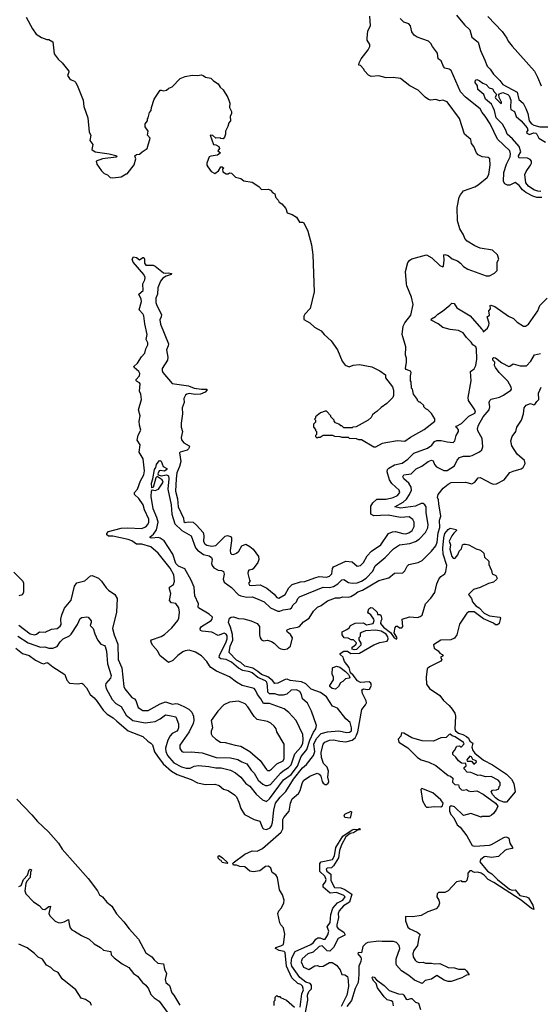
# Model space of a CAD drawing. Extents: x 1933546 to 2138868, y 524910 to 667279.
# Tile 396 of 466: x 2088202 to 2093249, y 574925 to 584464. Entities that reach past the tile are written whole.
import ezdxf

# ---------------------------------------------------------------- set-up
doc = ezdxf.new("R2010")
doc.units = 0

msp = doc.modelspace()

# ---------------------------------------------------------------- linework, layer by layer
at = {"layer": '0CON10XD'}
for points in [[(2088265, 584490), (2088327.5, 584375), (2088363.6, 584323.6), (2088415, 584292.5), (2088465, 584272.5), (2088485, 584272.5), (2088525, 584250), (2088537.5, 584135), (2088575, 584082.5), (2088615.9, 584045.9), (2088677.5, 583965), (2088680, 583955), (2088667.5, 583925), (2088686.7, 583895), (2088701.7, 583881.7), (2088735, 583867.5), (2088747.5, 583855), (2088767.5, 583815), (2088816.7, 583685), (2088823.6, 583623.6), (2088863, 583513), (2088877.5, 583375), (2088892.5, 583345), (2088882.5, 583295), (2088910, 583255), (2088903.3, 583205), (2088935, 583184.2), (2089070, 583165), (2089135, 583147.5), (2089148.3, 583138.3), (2089138.3, 583131.7), (2089005, 583116.7), (2088942.5, 583095), (2088950, 583065), (2088995, 583000), (2089020, 582975), (2089055, 582960), (2089080, 582935), (2089105, 582932.5), (2089187, 582943), (2089235, 582970), (2089245, 582970), (2089311.7, 583058.3), (2089330, 583115), (2089320, 583145), (2089335, 583157.5), (2089365, 583160), (2089390, 583185), (2089437.5, 583215), (2089467.5, 583315), (2089442.5, 583345), (2089447.5, 583385), (2089417.5, 583425), (2089417.5, 583455), (2089440, 583485), (2089440, 583505), (2089447, 583513), (2089460, 583565), (2089477, 583583), (2089480, 583615), (2089506.7, 583695), (2089565, 583780), (2089575, 583782.5), (2089595, 583773.8), (2089625, 583780), (2089649.5, 583800.5), (2089680, 583815), (2089757.5, 583895), (2089805, 583913.8), (2089875, 583928), (2089925, 583923.8), (2089965, 583930), (2089982.5, 583925), (2090005, 583907.5), (2090055, 583896.2), (2090081.2, 583871.2), (2090125, 583843.3), (2090145, 583810), (2090174, 583785), (2090219.7, 583709.7), (2090233.8, 583675), (2090238.8, 583655), (2090236.7, 583615), (2090256.7, 583575), (2090256.7, 583555), (2090243.3, 583526.7)], [(2090243.3, 583526.7), (2090247, 583483), (2090230, 583465), (2090221.7, 583428.3), (2090197.5, 583385), (2090197.5, 583355), (2090187.5, 583325), (2090175, 583310), (2090153, 583313), (2090145, 583320), (2090105, 583317.5), (2090075, 583342.5), (2090050, 583345), (2090080, 583255), (2090105, 583252.5), (2090132.5, 583235), (2090140, 583215), (2090123.3, 583195), (2090150, 583175), (2090118.8, 583151.2), (2090055, 583142.5), (2090040, 583135), (2090017.5, 583075), (2090017.5, 583055), (2090025, 583040), (2090060, 582995), (2090095, 582972.5), (2090129.3, 583000.7), (2090151.7, 583038.3), (2090165, 583040), (2090180, 583025), (2090170, 583015), (2090171.7, 582991.7), (2090205, 582970), (2090225, 582970), (2090235, 582980), (2090255, 582977.5), (2090295, 582940), (2090347, 582927), (2090375, 582902.5), (2090455, 582890), (2090519.3, 582849.3), (2090545, 582820), (2090615, 582822.5), (2090635, 582812.5), (2090655, 582787.5), (2090676.1, 582776.1), (2090682, 582745), (2090708, 582715), (2090716.2, 582695), (2090745, 582680), (2090783.8, 582635), (2090794.3, 582594.3), (2090845, 582578), (2090885, 582551.2), (2090915, 582502.5), (2090945, 582502.5), (2090956.1, 582496.1), (2090996.7, 582415), (2091032.5, 582282.5), (2091044.2, 582185), (2091056.1, 581826.1), (2091016.7, 581665), (2090965, 581610), (2090958.3, 581591.7), (2090958.3, 581558.3), (2091015, 581527.5), (2091060, 581485), (2091125, 581450), (2091155, 581413.3), (2091221.7, 581351.7), (2091283.3, 581265), (2091330, 581155), (2091357, 581117), (2091395, 581102.5), (2091433.6, 581116.4), (2091495, 581122.5), (2091615, 581100), (2091695, 581062.5), (2091750, 581025), (2091750, 580995), (2091817, 580907), (2091827.5, 580875), (2091827, 580823), (2091820, 580805), (2091762.5, 580745), (2091705, 580707.5), (2091665, 580667.5), (2091643.6, 580656.4), (2091622.5, 580635), (2091609.3, 580610.7), (2091580, 580585), (2091465, 580520), (2091433, 580517), (2091425, 580510), (2091345, 580510), (2091325, 580530), (2091315, 580530), (2091297, 580547), (2091265, 580560), (2091250, 580575), (2091250, 580585), (2091220, 580615), (2091220, 580625), (2091175, 580670), (2091165, 580670), (2091120, 580655), (2091070, 580615), (2091070, 580605), (2091060, 580595), (2091070, 580585), (2091070, 580565), (2091050, 580545), (2091050, 580515), (2091070, 580495), (2091070, 580485), (2091080, 580475), (2091080, 580445), (2091070, 580435), (2091070, 580425), (2091085, 580410), (2091095, 580420), (2091115, 580420), (2091145, 580440), (2091235, 580440), (2091255, 580430), (2091305, 580427.5), (2091325, 580420), (2091385, 580420), (2091395, 580410), (2091465, 580407.5), (2091488.3, 580398.3), (2091516.4, 580396.4), (2091637, 580327), (2091655, 580326.7), (2091720, 580360), (2091751, 580369), (2091865, 580387.2), (2091935, 580380.3), (2091990.3, 580419.7), (2092123.3, 580495), (2092225.8, 580575), (2092227, 580597), (2092195, 580650), (2092160, 580685), (2092140, 580695), (2092120, 580715), (2092120, 580725), (2092085, 580760), (2092075, 580760), (2092060, 580775), (2092060, 580785), (2092020, 580835), (2092010, 580885), (2092000, 580895), (2091997.5, 580955), (2091990, 580965), (2091990, 581015), (2091997.5, 581045), (2091989.3, 581059.3), (2091950, 581075), (2091942.5, 581085), (2091952.5, 581145), (2091952.5, 581185), (2091943.3, 581215), (2091946.4, 581293.6), (2091908.6, 581415), (2091920, 581495), (2091935, 581526.7), (2091995, 581602.5), (2092015.7, 581705), (2092001.4, 581775), (2091954.4, 581884.4), (2091951.4, 581905), (2091940.8, 582025), (2091965, 582113.3), (2091983.3, 582135), (2092005, 582147.5), (2092145, 582186.7), (2092196.4, 582156.4), (2092275, 582082.5), (2092305, 582070), (2092310, 582075), (2092316.7, 582135), (2092313.8, 582185), (2092325, 582190.8), (2092355, 582179.4), (2092395, 582148.8), (2092445, 582128.8), (2092475, 582103.8), (2092505, 582073.8), (2092545, 582046.2), (2092725, 581982.5), (2092755, 581982.5), (2092805, 582010), (2092830, 582035), (2092832.5, 582115), (2092847.5, 582145), (2092833.3, 582185), (2092785, 582232.5), (2092665, 582252), (2092613, 582273), (2092539.1, 582319.1), (2092517.5, 582345), (2092505, 582380), (2092468.1, 582438.1), (2092445.7, 582515.7), (2092444, 582645), (2092461.2, 582745), (2092475, 582767.5), (2092505, 582806.7), (2092615, 582844), (2092645.6, 582864.4), (2092733.6, 582936.4), (2092750, 582965), (2092762, 583055), (2092760, 583115), (2092745, 583130), (2092685, 583136.7), (2092647.5, 583155), (2092631.2, 583175), (2092603.3, 583236.7), (2092581.2, 583265), (2092575, 583303.3), (2092514, 583355), (2092465.5, 583505.5), (2092345, 583668.8), (2092305, 583683.3), (2092275, 583677.5), (2092235, 583690), (2092186.1, 583686.1), (2092165, 583691.2), (2092132.3, 583712.3), (2092065, 583780), (2091983.9, 583823.9), (2091893.8, 583893.8), (2091823.6, 583903.6), (2091755, 583902), (2091685, 583921.2), (2091610, 583915), (2091585, 583927.5), (2091545, 583970), (2091540, 583985), (2091505, 584020), (2091490, 584025), (2091492.5, 584045), (2091513.3, 584085), (2091578.9, 584171.1), (2091596.6, 584205), (2091596.9, 584225), (2091572.2, 584265), (2091569.5, 584285), (2091576.5, 584355), (2091601.5, 584405), (2091597.1, 584497.1)], [(2093265, 582741.5), (2093215, 582740.7), (2093175, 582753.1), (2093109.3, 582789.3), (2093076.9, 582815), (2093045, 582858.8), (2093005, 582885.4), (2092955, 582860), (2092932.1, 582862.1), (2092905.9, 582874.1), (2092893.5, 582895), (2092896.2, 582985), (2092921.9, 583065), (2092957.6, 583135), (2092961.6, 583165), (2092952.1, 583195), (2092835, 583305.3), (2092763, 583455), (2092715, 583531.1), (2092684.1, 583564.1), (2092665, 583600), (2092525, 583714.5), (2092476.1, 583766.1), (2092385, 583973.3), (2092365, 583986.2), (2092325, 583994.4), (2092309.2, 584009.2), (2092288.5, 584065), (2092258.9, 584085), (2092251.2, 584141.2), (2092204.5, 584205), (2092188.5, 584235), (2092164.4, 584255), (2092055, 584295.8), (2092025.9, 584315), (2092005.3, 584345), (2091991.2, 584405), (2091975.6, 584425), (2091925, 584439.5), (2091889.5, 584475)], [(2092437.1, 584507.1), (2092512.9, 584412.9), (2092565.3, 584365.3), (2092586.1, 584296.1), (2092646.7, 584245), (2092668.2, 584165), (2092712.6, 584072.6), (2092734.2, 584015), (2092763.1, 583985), (2092794.7, 583935), (2092857.8, 583875), (2092887.3, 583837.3), (2093025, 583760.8), (2093042.2, 583692.2), (2093082.9, 583655), (2093110, 583605), (2093127.6, 583555), (2093142.2, 583485), (2093165, 583454.7), (2093185, 583441), (2093245, 583426.7), (2093345, 583426.1)], [(2092741.2, 584495), (2092878.3, 584348.3), (2092923.3, 584285), (2092937.5, 584255), (2092975, 584207.5), (2093192.5, 583965), (2093222.5, 583907.5), (2093257.5, 583825)], [(2093255, 582800), (2093225, 582801.4), (2093185, 582814.7), (2093135, 582852.9), (2093108.9, 582885), (2093097.5, 582965), (2093110.9, 582995), (2093155.5, 583054.5), (2093163.3, 583075), (2093162.2, 583095), (2093149.5, 583109.5), (2093125, 583122.2), (2093045, 583124.6), (2093039.8, 583129.8), (2093038.6, 583145), (2093058.9, 583185), (2093045.4, 583235), (2092978.8, 583308.8), (2092926.5, 583355), (2092914.2, 583394.2), (2092883.4, 583453.4), (2092820, 583515), (2092806.2, 583585), (2092791.3, 583615), (2092775, 583645.6), (2092719.2, 583695), (2092700.9, 583740.9), (2092645, 583787.5), (2092640, 583825), (2092618.8, 583855), (2092622.3, 583877.7), (2092635, 583883.3), (2092657.5, 583875), (2092690.5, 583850.5), (2092725.8, 583835), (2092753.7, 583803.7), (2092785, 583793.8), (2092801.4, 583765), (2092822, 583745), (2092823.8, 583735), (2092810.8, 583715), (2092814.2, 583705), (2092865, 583652.9), (2092872.5, 583655), (2092873.8, 583665), (2092850.9, 583710.9), (2092847.5, 583735), (2092852, 583745), (2092885, 583758.7), (2092935, 583739.7), (2092947.9, 583725), (2092963.3, 583685), (2092958.9, 583615), (2092964.5, 583595), (2092998.1, 583575), (2093014, 583525), (2093065, 583482.9), (2093122.6, 583415), (2093126.6, 583395), (2093115.8, 583375), (2093118.6, 583365), (2093145, 583353.5), (2093181.8, 583368.2), (2093204.8, 583364.8), (2093216, 583355), (2093236, 583316), (2093298.9, 583278.9)], [(2088195, 578597.2), (2088305, 578513.9), (2088345, 578505.5), (2088365, 578511.5), (2088395, 578532.7), (2088449.6, 578530.4), (2088510.2, 578559.8), (2088565, 578567.1), (2088595, 578588), (2088604.5, 578605.5), (2088601.2, 578655), (2088610.4, 578699.6), (2088638.4, 578761.6), (2088701, 578839), (2088733, 578977), (2088755, 579008.1), (2088835, 579027.8), (2088890, 579075), (2088905, 579077.8), (2088965, 579054), (2088994, 579025), (2089040.6, 578960.6), (2089065, 578938.6), (2089126, 578895), (2089147.9, 578855), (2089142.5, 578725), (2089102.1, 578565), (2089117.1, 578505), (2089155.2, 578415.2), (2089155.8, 578265), (2089192.5, 578185), (2089212.3, 578005), (2089221.4, 577981.4), (2089288.1, 577898.1), (2089314.5, 577884.5), (2089327.9, 577867.9), (2089351.1, 577801.1), (2089395, 577770.5), (2089448, 577772), (2089565, 577837.6), (2089615, 577854.7), (2089685, 577831.8), (2089715, 577839.5), (2089734.6, 577835.4), (2089795, 577809.7), (2089843.5, 577785), (2089870, 577755), (2089886.4, 577715), (2089890.5, 577675), (2089883.6, 577645), (2089846.4, 577565), (2089756.2, 577435), (2089755, 577402), (2089774.4, 577374.4), (2089795, 577367.4), (2089865, 577370.3), (2089971.2, 577361.2), (2090105.6, 577315.6), (2090245, 577314.1), (2090318.3, 577298.3), (2090355, 577275.4), (2090405, 577256.1), (2090445, 577193.8), (2090475, 577165.6), (2090515, 577095.6), (2090558.3, 577058.3), (2090585, 577045.9), (2090606.2, 577043.8), (2090635, 577055.8), (2090731.6, 577165), (2090755, 577186.9), (2090809.2, 577220.8), (2090833.5, 577245), (2090869.3, 577350.7), (2090929.8, 577420.2), (2090946.1, 577455), (2090951.7, 577491.7), (2090947.4, 577537.4), (2090881.2, 577675), (2090811.6, 577751.6), (2090765, 577787.2), (2090625, 577840.3), (2090565, 577840.8), (2090540.4, 577885), (2090507.2, 577925), (2090488.6, 577968.6), (2090475, 577985.5), (2090358.1, 578015), (2090305, 578044.7), (2090235, 578096.1), (2090111.4, 578151.4), (2090056.5, 578186.5), (2090040.9, 578205), (2090016.6, 578246.6), (2089965, 578300.5), (2089907.3, 578337.3), (2089845, 578354.6), (2089805, 578348.5), (2089785, 578339.1), (2089735, 578303.5), (2089687.8, 578255), (2089645, 578235.5), (2089560, 578305), (2089541.2, 578345), (2089491.9, 578401.9), (2089480.8, 578425), (2089474, 578445), (2089478.8, 578455), (2089575, 578490), (2089605, 578509.2), (2089676.2, 578573.8), (2089735.5, 578645), (2089744.4, 578665), (2089753.1, 578725), (2089745.6, 578765), (2089717, 578807), (2089673.3, 578813.3), (2089655.7, 578835.7), (2089668.4, 578905), (2089654, 578946), (2089653.8, 578965), (2089695, 578991.8), (2089703.6, 579025), (2089697.9, 579085), (2089660.2, 579150.2), (2089544.4, 579294.4), (2089475, 579357.5), (2089385, 579384.1), (2089334.5, 579384.5), (2089288.2, 579415), (2089255, 579429), (2089105, 579460.4), (2089065, 579461.5), (2089045.7, 579475), (2089046.9, 579485), (2089065, 579506.1), (2089185, 579537.9), (2089252.3, 579542.3), (2089382.5, 579535), (2089425, 579551.5), (2089445.6, 579575), (2089455.6, 579595), (2089453.3, 579625), (2089412.5, 579715), (2089400.4, 579765), (2089356.5, 579825), (2089314.5, 579865), (2089316.2, 579885), (2089345, 579915.6), (2089373.5, 579996.5), (2089407.1, 580055), (2089413.1, 580095), (2089398.9, 580208.9), (2089359.4, 580275), (2089369.2, 580345), (2089341.9, 580391.9), (2089351.7, 580438.3), (2089377, 580487), (2089364, 580535), (2089361.2, 580575), (2089368.8, 580625), (2089353.9, 580683.9), (2089384.3, 580785.7), (2089376.4, 580835), (2089363.6, 580865), (2089370.6, 580935), (2089365, 580945.8), (2089335, 580960.8), (2089330, 580975), (2089363.3, 581015), (2089367.2, 581035), (2089357.3, 581055), (2089313.8, 581095), (2089310, 581105), (2089345, 581137.8), (2089382.2, 581197.8), (2089415, 581234.5), (2089424.5, 581275), (2089444, 581315), (2089443.8, 581335), (2089427.5, 581365), (2089439.1, 581415), (2089416.2, 581516.2), (2089407.1, 581595), (2089396.4, 581615), (2089361.8, 581651.8), (2089384.5, 581735), (2089381.1, 581755), (2089356, 581805), (2089400.2, 581839.8), (2089395.9, 581905), (2089416.8, 581945), (2089417.3, 581965), (2089405, 581994.4), (2089304, 582115), (2089294, 582145), (2089305, 582167.5), (2089335, 582158.8), (2089365, 582138.8), (2089395, 582158.8), (2089405, 582158.8), (2089410.8, 582145), (2089411.1, 582105), (2089425, 582084.5), (2089495, 582085.4), (2089516.9, 582075), (2089595, 582010.6), (2089615, 582006.9), (2089645, 582011.9), (2089673.3, 582005), (2089670, 581995), (2089620.9, 581979.1), (2089591.3, 581958.7), (2089568.2, 581931.8), (2089541.6, 581865), (2089539, 581805), (2089521.4, 581765), (2089520.8, 581725), (2089530.4, 581695), (2089578.3, 581608.3), (2089574.6, 581585.4), (2089562, 581555), (2089568.6, 581515), (2089644.7, 581324.7), (2089642.8, 581305), (2089625.2, 581264.8), (2089638.1, 581195), (2089636.7, 581165), (2089583.8, 581086.2), (2089582.1, 581065), (2089590.9, 581045), (2089680.4, 580940.4), (2089837.4, 580917.4), (2089895, 580892.9), (2089965, 580883.8), (2090015, 580885.6), (2090018.8, 580878.8), (2090001.1, 580855), (2089955, 580835.3), (2089905, 580834.3), (2089845, 580843.7), (2089823.5, 580836.5), (2089811.2, 580825), (2089794.6, 580795), (2089795.9, 580755.9), (2089777.7, 580705), (2089781.1, 580645), (2089767.2, 580555), (2089767.9, 580515), (2089781.2, 580475), (2089767.8, 580415), (2089769.6, 580395), (2089793.6, 580363.6), (2089844.3, 580335), (2089847.9, 580325), (2089838.5, 580305), (2089824.8, 580295.2), (2089756.7, 580275), (2089751.6, 580268.4), (2089763.2, 580185), (2089752.1, 580135), (2089726.8, 580075), (2089720.2, 580015), (2089713.9, 579896.1), (2089733, 579823), (2089737.9, 579745), (2089789.1, 579635), (2089795, 579603.3), (2089805, 579594.2), (2089835, 579598.8), (2089885, 579595.2), (2089918, 579568), (2089980.8, 579495), (2089988, 579465), (2089985, 579410), (2089997.5, 579385), (2090015, 579374.5), (2090064.6, 579364.6), (2090105, 579370.5), (2090195, 579459.4), (2090217, 579467)], [(2090217, 579467), (2090245, 579457.5), (2090254.5, 579444.5), (2090256, 579415), (2090242.8, 579322.8), (2090246, 579296), (2090255, 579286.7), (2090275, 579282), (2090305, 579295.8), (2090325.3, 579314.7), (2090354.7, 579365.3), (2090395, 579384.3), (2090435, 579361.9), (2090465.4, 579335.4), (2090517.8, 579265), (2090519.2, 579235), (2090510, 579205), (2090465.4, 579144.6), (2090455, 579136.7), (2090425, 579131.2), (2090417.7, 579122.3), (2090415, 579100), (2090430, 579035), (2090437.5, 579025), (2090420, 579005), (2090430, 578985), (2090445, 578981.2), (2090535, 578987.8), (2090597.5, 578957.5), (2090669.8, 578899.8), (2090695, 578866.4), (2090715, 578861.1), (2090777.2, 578895), (2090811.2, 578958.8), (2090845, 578992.1), (2090925, 579016.7), (2090965, 579019.7), (2091063.1, 579056.9), (2091105, 579071.2), (2091175, 579064.7), (2091206.8, 579073.2), (2091226.9, 579095), (2091234.1, 579145.9), (2091245.2, 579164.8), (2091365, 579217.6), (2091425, 579212.7), (2091475, 579171.4), (2091505, 579175.6), (2091535, 579204.5), (2091570.5, 579269.5), (2091613.5, 579316.5), (2091703.9, 579376.1), (2091778.2, 579485), (2091815, 579501.4), (2091845, 579504.7), (2091916.1, 579486.1), (2091945, 579484.4), (2091975, 579494.3), (2092006, 579514), (2092027.8, 579555), (2092026.3, 579596.3), (2092013.3, 579623.3), (2091977.1, 579647.1), (2091895, 579642.2), (2091775, 579664.3), (2091699.8, 579660.2), (2091635, 579658.2), (2091605.8, 579675), (2091607.9, 579752.1), (2091626.4, 579785), (2091665, 579818.1), (2091755, 579817.6), (2091822.9, 579835), (2091863.5, 579855), (2091886.2, 579885), (2091880.6, 579905), (2091809.9, 579969.9), (2091787, 580005), (2091765.7, 580085), (2091769.2, 580105), (2091779.8, 580120.2), (2091835, 580150.4), (2091911, 580169), (2091965, 580205.9), (2092024.6, 580265.4), (2092155, 580314.2), (2092196.9, 580343.1), (2092225, 580376.7), (2092245, 580387.3), (2092288.8, 580388.8), (2092345, 580373.1), (2092405, 580366.7), (2092421.2, 580385), (2092433.1, 580435), (2092455.4, 580475), (2092455, 580491.2), (2092445, 580503.1), (2092431.2, 580515), (2092435.8, 580525), (2092485, 580551.9), (2092555, 580622.1), (2092615, 580652.2), (2092619.5, 580660.5), (2092615.3, 580685), (2092553.8, 580775), (2092548.2, 580805), (2092580, 580965), (2092574, 581055), (2092609.5, 581080.5), (2092625.7, 581114.3), (2092634, 581176), (2092631.1, 581275), (2092624.6, 581294.6), (2092595, 581313.1), (2092579.6, 581339.6), (2092534.3, 581385), (2092501.4, 581431.4), (2092455, 581452), (2092375, 581461.2), (2092305, 581480.8), (2092259.2, 581519.2), (2092192.4, 581552.4), (2092195, 581565.7), (2092232.7, 581587.3), (2092255, 581612.5), (2092300.6, 581639.4), (2092370.9, 581699.1), (2092392.5, 581717.5), (2092415, 581715.6), (2092441.2, 581671.2), (2092568.8, 581595), (2092680.5, 581470.5), (2092692.5, 581455), (2092695, 581440), (2092736, 581475), (2092751.4, 581505), (2092754.3, 581525), (2092733.8, 581585), (2092755, 581600), (2092751.2, 581645), (2092765.8, 581664.2), (2092764, 581695), (2092770.3, 581699.7), (2092807.5, 581685), (2092940.6, 581590.6), (2092990, 581570), (2093024.9, 581534.9), (2093085, 581496.6), (2093105, 581493.5), (2093135.8, 581514.2), (2093226.1, 581643.9), (2093245.8, 581695), (2093314.4, 581765.6)], [(2088185, 578490.3), (2088285, 578428.3), (2088403.8, 578386.2), (2088445, 578386.8), (2088483.9, 578376.1), (2088525, 578373.8), (2088565, 578390.5), (2088595, 578435.6), (2088623.6, 578465), (2088684.7, 578495.3), (2088700.4, 578509.6), (2088764.3, 578605), (2088788.8, 578661.2), (2088806, 578674), (2088855, 578680), (2088865.3, 578675.3), (2088895, 578640), (2088896.6, 578623.4), (2088884.3, 578594.3), (2088915.9, 578565.9), (2088929.4, 578515), (2088956.8, 578455), (2088990.5, 578415), (2089025, 578402.1), (2089032.5, 578392.5), (2089044.7, 578345), (2089052.9, 578222.9), (2089088.1, 578111.9), (2089082.1, 578085), (2089038, 578032), (2089034.7, 578015), (2089040, 577985), (2089098.2, 577878.2), (2089135, 577838.9), (2089185, 577811.1), (2089235, 577727.1), (2089297.8, 577675), (2089418, 577652), (2089515, 577664.6), (2089565, 577691.5), (2089615, 577728.2), (2089655, 577722.7), (2089715, 577710.4), (2089743.1, 577643.1), (2089742.5, 577605), (2089734.6, 577585), (2089725, 577571.5), (2089682, 577548), (2089660, 577525), (2089639.2, 577485), (2089615.3, 577405), (2089618.4, 577375), (2089635, 577336.7), (2089698.2, 577265), (2089770.8, 577225), (2089815, 577212.2), (2089855, 577214.2), (2089895, 577231.9), (2089935, 577237.3), (2090035, 577229.2), (2090105, 577215.2), (2090156.2, 577216.2), (2090245, 577192.9), (2090295, 577168.5), (2090345.5, 577125), (2090395, 577062.9), (2090435, 577038.5), (2090495, 576962.3), (2090554.7, 576904.7), (2090595, 576889.5), (2090624.2, 576915.8), (2090759.5, 577100.5), (2090835, 577153), (2090896.9, 577233.1), (2090930.8, 577325), (2090987.3, 577392.7), (2091014.9, 577485.1), (2091049.6, 577560.4), (2091073.9, 577595), (2091080.6, 577625), (2091031.9, 577765), (2090991.4, 577841.4), (2090942.5, 577885), (2090935.4, 577925.4), (2090917.5, 577955), (2090885, 577970.8), (2090835, 577968.1), (2090790.9, 577929.1), (2090755, 577920), (2090715, 577920.9), (2090674.4, 577934.4), (2090625, 577932.8), (2090609, 577949), (2090604, 578014), (2090597.3, 578045), (2090585, 578060), (2090512, 578092), (2090455, 578136.3), (2090433.5, 578146.5), (2090365, 578157.7), (2090322.5, 578182.5), (2090255, 578240.7), (2090205, 578266.9), (2090152.9, 578272.9), (2090135.8, 578285), (2090138.8, 578305), (2090205, 578435.5), (2090213.2, 578465), (2090212.6, 578495), (2090205, 578510.8), (2090185, 578520.3), (2090125, 578497.8), (2090065, 578530.5), (2089970.8, 578540.8), (2089955, 578548), (2089953.6, 578566.4), (2089965.3, 578585), (2090058.5, 578645), (2090068, 578655), (2090072.2, 578675), (2090040.3, 578705), (2089935.4, 578765), (2089931.3, 578775), (2089935.6, 578805), (2089901.7, 578881.7), (2089894.1, 578965), (2089865.8, 579035.8), (2089804, 579144), (2089741.2, 579171.2), (2089715.7, 579195), (2089686.5, 579285), (2089602.8, 579415), (2089565, 579441), (2089545, 579447.6), (2089485, 579440.7), (2089468.1, 579445), (2089467.3, 579455), (2089500.2, 579479.8), (2089528, 579522), (2089543.3, 579595), (2089531.6, 579641.6), (2089496.2, 579725), (2089477.9, 579845), (2089481.1, 579895), (2089490, 579910), (2089515, 579903.8), (2089547.3, 579915), (2089593.1, 579985), (2089585, 580005.6), (2089535, 580038.8), (2089523.1, 580025), (2089495, 579932.5), (2089485, 579927.5), (2089481.8, 579975), (2089492.8, 580017.2), (2089510, 580105), (2089521.9, 580125), (2089528.2, 580155), (2089555, 580188.9), (2089565, 580192.9), (2089575, 580188), (2089594.6, 580134.6), (2089628.8, 580115), (2089628.8, 580105), (2089605, 580090.5), (2089565, 580096.7), (2089555, 580091.9), (2089542.9, 580062.9), (2089545.8, 580055.8), (2089575, 580046.4), (2089625, 580055.6), (2089645.4, 580045.4), (2089649.4, 580015), (2089637.5, 579915), (2089672.3, 579765), (2089677.6, 579675), (2089705, 579578.6), (2089775.6, 579515.6), (2089863.4, 579463.4), (2089907.9, 579347.9), (2089924.6, 579324.6), (2089984.3, 579284.3), (2090040.8, 579270.8), (2090062.5, 579255), (2090068, 579235), (2090060.5, 579195), (2090068.1, 579175), (2090085, 579155.2), (2090125, 579131.7), (2090157.7, 579127.7), (2090177.7, 579117.7), (2090183.6, 579093.6), (2090174.7, 579045), (2090185.9, 579015), (2090254.7, 578964.7), (2090325, 578892.5), (2090345, 578882.9), (2090405, 578871), (2090455, 578872.1), (2090515, 578850.2), (2090573.6, 578823.6), (2090634.8, 578764.8), (2090705, 578733.5), (2090725.2, 578734.8), (2090755, 578748), (2090825, 578756), (2090837.6, 578765), (2090854, 578796), (2090885.5, 578824.5), (2090897.1, 578855), (2090915, 578871.5), (2091145, 578967.5), (2091205, 578963.8), (2091245, 578973.6), (2091285, 578997.1), (2091325, 579038.8), (2091345, 579039.6), (2091391.2, 579011.2), (2091425, 579005.2), (2091475, 579009.8), (2091515, 579025.2), (2091559.7, 579055), (2091625, 579122.1), (2091647.3, 579172.7), (2091745, 579254.6), (2091825, 579339.1), (2091885, 579376.6), (2091985, 579390.6), (2092039.8, 579410.2), (2092075, 579430.6), (2092137.3, 579495), (2092157.5, 579542.5), (2092162, 579575), (2092142, 579685), (2092143.5, 579745), (2092130.6, 579765), (2092115, 579775.8), (2092095, 579777), (2092038.8, 579751.2), (2091895, 579732.8), (2091840, 579745), (2091920.7, 579789.3), (2091950.6, 579819.4), (2091980.3, 579865), (2091999.1, 579905), (2091996.8, 579936.8), (2091975.4, 579975.4), (2091925, 580015.7), (2091916.5, 580035), (2091925, 580053.1), (2091996.2, 580065), (2092046, 580114), (2092101.1, 580138.9), (2092162.9, 580185), (2092195, 580195.5), (2092209.8, 580189.8), (2092225, 580153.8), (2092242.2, 580132.2), (2092315.3, 580095.3), (2092345, 580096), (2092417.3, 580142.7), (2092442.2, 580197.8), (2092465, 580221.4), (2092505, 580235.2), (2092565.4, 580234.6), (2092589.3, 580240.7), (2092661.2, 580278.8), (2092683, 580297), (2092690.6, 580325), (2092685.2, 580405.2), (2092642.4, 580482.4), (2092641.4, 580505), (2092649.4, 580535), (2092695.3, 580615), (2092754.1, 580685.9), (2092760, 580715), (2092753.8, 580756.2), (2092758.6, 580775), (2092772.2, 580787.8), (2092852.4, 580807.6), (2092891.2, 580825), (2092964.2, 580875), (2092970, 580885), (2092967.1, 580905), (2092935, 580960.9), (2092851.6, 581045), (2092814.7, 581095), (2092805.5, 581115), (2092808.8, 581145), (2092788.8, 581165), (2092788.8, 581185), (2092798.3, 581191.7), (2092815, 581188), (2092875, 581138.9), (2092944.4, 581105.6), (2092955, 581106.7), (2092985, 581128.9), (2093055, 581110.9), (2093115, 581111.2), (2093156.1, 581155), (2093192.3, 581217.7), (2093251.2, 581228.8)], [(2088165.7, 578375), (2088230.6, 578325), (2088295, 578304.6), (2088355, 578260.4), (2088415, 578229.5), (2088435.5, 578224.5), (2088465, 578237.5), (2088475, 578233.3), (2088525, 578194.2), (2088641.7, 578121.7), (2088658.8, 578065), (2088686.4, 578036.4), (2088765, 578028.8), (2088805, 578036.7), (2088815, 578030), (2088849.7, 577989.7), (2088885.9, 577925.9), (2088923.1, 577895), (2088955, 577857.8), (2089012.2, 577775), (2089051.1, 577735), (2089110.2, 577700.2), (2089145, 577669.5), (2089255.3, 577575.3), (2089395, 577521.1), (2089445, 577474.2), (2089475.4, 577455.4), (2089488.7, 577438.7), (2089510.7, 577370.7), (2089539.1, 577329.1), (2089593.8, 577255), (2089673.8, 577183.8), (2089730, 577150), (2089865, 577101.9), (2089925, 577072), (2090005, 577055.5), (2090095, 577058.6), (2090135, 577044.2), (2090179.7, 577009.7), (2090225, 576995.8), (2090286.2, 576955), (2090305.5, 576935.5), (2090327.5, 576885), (2090345, 576822.5), (2090381.2, 576765), (2090473.9, 576716.1), (2090530.6, 576700.6), (2090554.8, 576634.8), (2090565, 576623.8), (2090595, 576619.3), (2090630.4, 576635), (2090644.8, 576655.2), (2090653.6, 576685), (2090665.6, 576805), (2090683.8, 576875), (2090727.5, 576932.5), (2090783.6, 576986.4), (2090856.3, 577105), (2090943.3, 577215), (2090981.4, 577248.6), (2091051.6, 577335), (2091064.5, 577375), (2091052.6, 577445), (2091079, 577501), (2091125, 577547.8), (2091185, 577566.2), (2091295, 577572.9), (2091375, 577558.5), (2091399.6, 577560.4), (2091417.7, 577575), (2091419.5, 577605), (2091404.7, 577654.7), (2091365, 577689.2), (2091281.8, 577795), (2091233.5, 577815), (2091176.9, 577905), (2091116.8, 577945), (2091027, 577977), (2090975, 578029.7), (2090935, 578047.8), (2090825, 578061.6), (2090795, 578076.2), (2090775, 578072.9), (2090705, 578036.9), (2090675, 578032.4), (2090652.8, 578062.8), (2090608.5, 578098.5), (2090545, 578120.7), (2090510.9, 578150.9), (2090460.9, 578180.9), (2090385, 578201.5), (2090346.8, 578235), (2090305, 578258.5), (2090233.4, 578335), (2090242.9, 578395), (2090268.4, 578451.6), (2090266.7, 578506.7), (2090247.6, 578577.6), (2090227.1, 578625), (2090235.7, 578665), (2090253.1, 578676.9), (2090275, 578678.8), (2090325, 578662.2), (2090375, 578658.2), (2090445, 578640.4), (2090505.8, 578615.8), (2090526.7, 578585), (2090527.1, 578505), (2090534.6, 578474.6), (2090547.1, 578455), (2090565, 578447.5), (2090605, 578451.6), (2090645, 578440.6), (2090669.6, 578425), (2090715, 578379.1), (2090735, 578368.2), (2090765, 578363.6), (2090795, 578368.4), (2090827.1, 578395), (2090847.5, 578475), (2090827.7, 578507.7), (2090795.7, 578535), (2090790.8, 578545), (2090795, 578553.3), (2090823.7, 578566.3), (2090895, 578577.5), (2090915, 578586.9), (2090955, 578631.5), (2091007.5, 578665), (2091050.6, 578735), (2091088.6, 578771.4), (2091125, 578789.5), (2091184.8, 578835.2), (2091265, 578863.8), (2091305, 578863.6), (2091335, 578873.3), (2091385, 578868.2), (2091413, 578877), (2091452.6, 578897.4), (2091479.6, 578920.4), (2091525, 578938.8), (2091685, 579030.9), (2091782.2, 579057.8), (2091835, 579102.2), (2091915, 579105.8), (2091934.3, 579125), (2091959.3, 579170.7), (2091975, 579187.1), (2092065, 579204.5), (2092105.5, 579224.5), (2092195, 579315.8), (2092235, 579367.5), (2092248.3, 579401.7), (2092258, 579492), (2092275.2, 579545.2), (2092273.3, 579615), (2092285.3, 579655), (2092266.1, 579775), (2092261.9, 579811.9), (2092251.4, 579835), (2092257.5, 579865), (2092307.5, 579925), (2092355, 579964.4), (2092385, 579980), (2092525, 579983.5), (2092585, 579968.2), (2092615, 579982.2), (2092645.5, 580024.5), (2092665, 580030), (2092775, 579971.6), (2092795, 579965.7), (2092825, 579967.2), (2092898.2, 580005), (2092955, 580076.9), (2092985, 580091.1), (2093065, 580112.3), (2093084.3, 580125.7), (2093100.8, 580165), (2093094.3, 580194.3), (2093023.5, 580255), (2092974.4, 580335), (2092962, 580385), (2092975.5, 580424.5), (2093011.4, 580475), (2093022.1, 580517.9), (2093065.4, 580584.6), (2093085.5, 580645), (2093091.1, 580705), (2093111.1, 580728.9), (2093155, 580746), (2093185, 580733.3), (2093195, 580736.7), (2093214.1, 580765.9), (2093236.1, 580783.9), (2093231.2, 580845), (2093256.7, 580905)], [(2091342.5, 578275), (2091338.3, 578288.3), (2091310, 578315), (2091310, 578325), (2091345, 578347.5), (2091380, 578345), (2091413.3, 578323.3), (2091495, 578328), (2091635, 578408.1), (2091695, 578429.4), (2091765, 578442.5), (2091774.2, 578465), (2091770.8, 578485), (2091755, 578511.2), (2091705, 578541.2), (2091655, 578551.2), (2091555, 578542.5), (2091515, 578527.5), (2091503, 578517), (2091501.7, 578488.3), (2091490, 578475), (2091490, 578455), (2091510, 578425), (2091510, 578405), (2091466.1, 578363.9), (2091445, 578360), (2091427, 578367), (2091423.6, 578376.4), (2091430.5, 578389.5), (2091459.3, 578410.7), (2091468.3, 578428.3), (2091437, 578457), (2091415, 578457.5), (2091385, 578472.5), (2091347, 578477), (2091330, 578505), (2091330, 578535), (2091375, 578557.5), (2091396.4, 578573.6), (2091410, 578595), (2091455, 578617.5), (2091535, 578620), (2091565, 578602.5), (2091627.5, 578615), (2091640, 578645), (2091637, 578657), (2091607.7, 578697.7), (2091582.5, 578715), (2091577.5, 578725), (2091586, 578755), (2091605, 578770), (2091623.3, 578765), (2091666.7, 578725), (2091670.7, 578700.7), (2091695, 578700), (2091703.6, 578693.6), (2091713.3, 578655), (2091703.9, 578636.1), (2091701.2, 578615), (2091729.2, 578579.2), (2091798, 578528), (2091833.3, 578475), (2091855, 578462.5), (2091862.5, 578475), (2091832.5, 578525), (2091843, 578577), (2091851.7, 578588.3), (2091865, 578590), (2091883, 578573), (2091908.3, 578571.7), (2091917.5, 578585), (2091910, 578655), (2091980.5, 578679.5), (2092057.4, 578672.6), (2092085, 578681.9), (2092103.4, 578696.6), (2092135.3, 578805), (2092188.9, 578861.1), (2092225.5, 578914.5), (2092245, 578998), (2092264.7, 579045), (2092285, 579069.1), (2092322, 579095), (2092332.4, 579117.6), (2092343, 579177), (2092308, 579285), (2092304.2, 579345), (2092313.8, 579445), (2092324.2, 579485), (2092355, 579526.5), (2092375, 579537.2), (2092432.9, 579525), (2092435.7, 579515), (2092410.8, 579489.2), (2092390.5, 579465), (2092366.6, 579413.4), (2092377.5, 579375), (2092372.9, 579335), (2092392.9, 579265), (2092405, 579246.7), (2092415, 579242.5), (2092425, 579247.5), (2092450.5, 579279.5), (2092463.8, 579315), (2092485, 579338.8), (2092495.6, 579375), (2092506.7, 579383.3), (2092525, 579383.6), (2092556.7, 579376.7), (2092628.8, 579338.8), (2092670, 579325), (2092702.5, 579295), (2092707, 579257), (2092749.5, 579219.5), (2092750, 579185), (2092777.1, 579127.1), (2092782.5, 579095), (2092818.3, 579078.3), (2092829.4, 579055), (2092825, 579040.8), (2092795, 579014.5), (2092747, 579003), (2092665, 578961.8), (2092600, 578945), (2092552.5, 578895), (2092583.3, 578855), (2092592.5, 578825), (2092623.3, 578785), (2092655.9, 578765.9), (2092704.4, 578714.4), (2092757.3, 578687.3), (2092856.2, 578675), (2092862, 578665), (2092851.2, 578615), (2092835, 578601.2), (2092815, 578601.2), (2092795, 578616), (2092698.8, 578658.8), (2092607.8, 578727.8), (2092555, 578728), (2092536.2, 578715), (2092465, 578608.8), (2092438.9, 578505), (2092416.3, 578473.7), (2092383.2, 578456.8), (2092285, 578453.9), (2092215, 578406.2), (2092220.5, 578375), (2092258.8, 578348.8), (2092275, 578326.9), (2092298, 578315), (2092308.3, 578301.7), (2092280.7, 578289.3), (2092294.2, 578265), (2092285, 578249.4), (2092175, 578193.8), (2092152, 578175), (2092144.1, 578095), (2092147.5, 578025), (2092173.4, 577983.4), (2092275, 577915.7), (2092309.8, 577869.8), (2092365, 577820.8), (2092393.2, 577785), (2092420, 577745), (2092427, 577717), (2092420, 577595), (2092428.6, 577575), (2092455, 577551.2), (2092498.6, 577538.6), (2092535, 577519.2), (2092552.4, 577502.4), (2092567.5, 577475), (2092595.8, 577455), (2092586, 577415), (2092594.6, 577384.6), (2092615, 577358.6), (2092699.4, 577289.4), (2092785, 577243.5), (2092920.6, 577155), (2092968.5, 577105), (2092991.5, 577065), (2093005, 576982.5), (2092920, 576885), (2092895.8, 576884.2), (2092845, 576903.1), (2092815, 576926), (2092788.8, 576955), (2092772.5, 576985), (2092785, 577000), (2092825, 577002.5), (2092847, 577013), (2092850, 577035), (2092860, 577045), (2092860, 577075), (2092840, 577095), (2092771.7, 577131.7), (2092718.3, 577128.3), (2092666.4, 577146.4), (2092645, 577143.3), (2092606.7, 577156.7), (2092575, 577170), (2092540, 577175), (2092510, 577205), (2092511.7, 577218.3), (2092530, 577235), (2092528.3, 577258.3), (2092485, 577260), (2092455, 577283.3), (2092429.2, 577319.2), (2092400, 577345), (2092400, 577365), (2092417, 577383), (2092440, 577425), (2092465, 577430), (2092475, 577420), (2092485, 577420), (2092511.7, 577448.3), (2092505, 577462.5), (2092425, 577517.5), (2092395.8, 577525.8), (2092375, 577542.5), (2092365, 577540), (2092335, 577510), (2092285, 577506), (2092214.3, 577475.7), (2092105, 577478.7), (2092005, 577505.4), (2091925, 577551.4), (2091903.9, 577556.1), (2091895.7, 577524.3), (2091872.5, 577495), (2091877.5, 577465), (2091965, 577410.6), (2092057.5, 577317.5), (2092092.6, 577292.6), (2092169.7, 577269.7), (2092235, 577240), (2092355, 577142.5), (2092380, 577135), (2092400, 577115), (2092398.3, 577078.3), (2092420, 577055), (2092455, 577050), (2092462.5, 577025), (2092485, 577003.8), (2092505, 577000), (2092535, 577007.5), (2092553.3, 576993.3), (2092575, 576987.5), (2092635, 576992.5), (2092695, 576962.5), (2092815, 576874.2), (2092835.8, 576845), (2092825.8, 576814.2), (2092796.7, 576775), (2092775, 576756.7), (2092753.3, 576743.3), (2092687, 576743), (2092675, 576736.7), (2092575, 576772.2), (2092505, 576753.8), (2092418.3, 576838.3), (2092385, 576846.7), (2092367.5, 576835), (2092370, 576795), (2092382.9, 576765), (2092411.1, 576731.1), (2092443.8, 576665), (2092472.7, 576642.7), (2092538.2, 576558.2), (2092590, 576465), (2092615, 576456.7), (2092757, 576467), (2092775, 576472.1), (2092895, 576542.5), (2092915, 576546), (2092935, 576542.5), (2092942.5, 576535), (2092953.3, 576485), (2092980, 576445), (2092980, 576435), (2092926.1, 576423.9), (2092906.4, 576413.6), (2092845, 576356.7), (2092775, 576347.5), (2092715, 576356.7), (2092705, 576353.3), (2092670, 576325), (2092661.4, 576305), (2092736.5, 576215), (2092779.6, 576189.6), (2092834.4, 576134.4), (2092950.7, 576040.7), (2092975, 576030), (2093005, 576034.5), (2093050.4, 575980.4), (2093115, 575965.3), (2093135.5, 575955), (2093177.1, 575885), (2093185.8, 575844.2), (2093165, 575852.7), (2093065, 575932.7), (2092798.5, 576105), (2092744.1, 576134.1), (2092705, 576177.1), (2092676, 576195), (2092643.8, 576206.2), (2092615, 576202.5), (2092595, 576207.5), (2092585, 576217.5), (2092565, 576217.5), (2092547.5, 576195), (2092547.5, 576165), (2092537, 576123), (2092525, 576110), (2092493, 576113), (2092485, 576120), (2092438.3, 576111.7), (2092356.7, 576023.3), (2092323, 576007), (2092263, 576007), (2092250, 575995), (2092247.5, 575965), (2092266.7, 575935), (2092271.2, 575905), (2092262, 575875), (2092238.9, 575851.1), (2092159.2, 575820.8), (2092095, 575784.8), (2092015, 575772.3), (2091943.1, 575776.9), (2091942.7, 575735), (2091965, 575673.1), (2091985, 575655.6), (2092054.3, 575625), (2092080, 575605), (2092082.5, 575595), (2092072.2, 575575), (2092059.1, 575495), (2092024.3, 575445.7), (2092014.6, 575415), (2092017.3, 575385), (2092035, 575351.2), (2092048.9, 575338.9), (2092075, 575329.5), (2092115, 575332), (2092135, 575324.3), (2092195, 575323.1), (2092223.9, 575316.1), (2092275, 575319.2), (2092355, 575281.2), (2092417.7, 575277.7), (2092455, 575266.2), (2092517, 575267), (2092535, 575250), (2092558.3, 575211.7), (2092533, 575207), (2092489.5, 575180.5), (2092385, 575146.2), (2092355, 575146.2), (2092318.3, 575158.3), (2092245, 575202.5), (2092193, 575167), (2092133.3, 575155), (2092105, 575127.5), (2092028.3, 575158.3), (2091976, 575205), (2091905, 575250.5), (2091855.8, 575305), (2091850.3, 575320.3), (2091851.1, 575365), (2091885.9, 575465), (2091880, 575495), (2091854.4, 575525), (2091825, 575534.7), (2091715, 575532.1), (2091685, 575537.8), (2091578, 575525), (2091558.9, 575515), (2091527.5, 575485), (2091516.7, 575423.3), (2091485, 575426.2), (2091478.8, 575415), (2091509.2, 575379.2), (2091511.4, 575365), (2091508.9, 575341.1), (2091491.5, 575295), (2091491.6, 575215), (2091483.3, 575135), (2091455, 575076.7), (2091417.5, 574962.5), (2091374.4, 574905)], [(2088145, 579110.6), (2088233.1, 579025), (2088238.8, 579005), (2088238.5, 578915), (2088228.1, 578891.9), (2088195, 578883.2)], [(2090922.7, 574897.3), (2090937, 575025), (2090952.9, 575065), (2090945, 575101.9), (2090926.6, 575116.6), (2090898, 575128), (2090841.3, 575181.3), (2090788.5, 575295), (2090775, 575425.5), (2090765, 575436.3), (2090717.6, 575447.6), (2090683.1, 575465), (2090684.6, 575475.4), (2090735, 575490), (2090758.8, 575505), (2090772.1, 575605), (2090759.1, 575665), (2090734.1, 575694.1), (2090725.5, 575715), (2090704.3, 575805), (2090715, 575832), (2090740.9, 575859.1), (2090762.2, 575907.8), (2090766.2, 575933.8), (2090750.5, 575985), (2090720.5, 576035), (2090702.9, 576155), (2090685, 576178.6), (2090650.9, 576200.9), (2090636.5, 576245), (2090615, 576262.2), (2090585, 576258.6), (2090531.4, 576218.6), (2090465, 576207.8), (2090434, 576215), (2090385.5, 576255.5), (2090335, 576258.8), (2090305, 576272), (2090273.6, 576273.6), (2090267.5, 576285), (2090272.5, 576295), (2090385, 576380), (2090455, 576410.8), (2090505, 576409.2), (2090555, 576435.7), (2090738.5, 576591.5), (2090753.3, 576625), (2090754.5, 576715), (2090761.4, 576735), (2090813.1, 576796.9), (2090828.4, 576875), (2090844.7, 576915), (2090905, 576968.9), (2090922.7, 576995), (2090941.2, 577065), (2090955, 577091.9), (2091015, 577135.6), (2091085.5, 577165.5), (2091105.5, 577155.5), (2091122.9, 577135), (2091134.3, 577085), (2091145, 577066.7), (2091162.5, 577055), (2091175.6, 577054.4), (2091193, 577067), (2091200.6, 577085), (2091190, 577125), (2091194.7, 577185.3), (2091183.9, 577223.9), (2091148.7, 577258.7), (2091127.4, 577315), (2091126, 577365), (2091145, 577445.6), (2091161.5, 577465), (2091205, 577484.2), (2091245, 577486.2), (2091305, 577473.1), (2091365, 577469.5), (2091425, 577484.2), (2091453.2, 577506.8), (2091468.8, 577531.2), (2091479.7, 577565), (2091519.2, 577780.8), (2091555.6, 577825), (2091564.5, 577845), (2091561.1, 577865), (2091526.7, 577935), (2091518.3, 577971.7), (2091535, 577982.5), (2091575, 577973.8), (2091592.7, 577977.3), (2091613.8, 578015), (2091605.6, 578035.6), (2091588.6, 578048.6), (2091505, 578042.5), (2091478.6, 578058.6), (2091434, 578115), (2091408, 578138), (2091397.1, 578187.1), (2091351.2, 578245), (2091342.5, 578275)], [(2091265, 577978.2), (2091232, 577985), (2091210, 578005), (2091210, 578015), (2091243, 578067), (2091243, 578093), (2091231.2, 578125), (2091233.3, 578185), (2091275, 578202.5), (2091305, 578191.2), (2091359.4, 578149.4), (2091389.4, 578119.4), (2091402, 578095), (2091395.4, 578084.6), (2091361.6, 578078.4), (2091335, 578051.2), (2091311.3, 578038.7), (2091292.4, 578005), (2091265, 577978.2)], [(2090605, 577191.5), (2090625, 577191.8), (2090645, 577202.7), (2090695, 577253.8), (2090755, 577284.5), (2090767.1, 577305), (2090766.7, 577445), (2090696.7, 577565), (2090690, 577595), (2090669.5, 577619.5), (2090637.3, 577647.3), (2090603.9, 577663.9), (2090505, 577685.8), (2090474.5, 577714.5), (2090415, 577807.5), (2090387.5, 577835), (2090325, 577862.5), (2090235, 577852.5), (2090180, 577825), (2090123.6, 577766.4), (2090060, 577675), (2090070, 577605), (2090058.3, 577571.7), (2090057.5, 577545), (2090067, 577527), (2090102.5, 577495), (2090150, 577465), (2090195, 577462.9), (2090290, 577435), (2090347.5, 577427.5), (2090434.3, 577374.3), (2090535, 577286.9), (2090595, 577198.5), (2090605, 577191.5)], [(2092605, 577252.5), (2092630, 577275), (2092627.5, 577285), (2092595, 577297.5), (2092583, 577323), (2092565, 577327.5), (2092537.5, 577295), (2092541.7, 577281.7), (2092581.7, 577281.7), (2092605, 577252.5)], [(2092165, 576834.4), (2092225, 576842.2), (2092285, 576837.5), (2092302.5, 576847.5), (2092306.2, 576875), (2092286.2, 576905), (2092206.7, 576975), (2092100, 577015), (2092090, 577005), (2092106.8, 576896.8), (2092135, 576844), (2092145, 576836), (2092165, 576834.4)], [(2088175, 576912.5), (2088319.7, 576759.7), (2088373.8, 576695), (2088483.3, 576595), (2088577.7, 576487.7), (2088615, 576427.5), (2088866.7, 576145), (2088956.7, 576025), (2088976.7, 575985), (2089005, 575966.7), (2089046.1, 575916.1), (2089096.7, 575875), (2089141.2, 575801.2), (2089212.5, 575725), (2089263.3, 575655), (2089355.8, 575555.8), (2089426.2, 575425), (2089484.2, 575384.2), (2089506.7, 575355), (2089542.5, 575325), (2089595, 575317.5), (2089606.7, 575265), (2089626.7, 575225), (2089614.1, 575165.9), (2089619.2, 575135), (2089655.7, 575105.7), (2089678, 575035), (2089696.2, 575015), (2089755, 574916.2)], [(2091405, 576728.8), (2091354.4, 576734.4), (2091348.9, 576755), (2091355, 576768.6), (2091415.7, 576795.7), (2091420, 576785), (2091405, 576728.8)], [(2090971.8, 574845), (2090996.6, 574965), (2090991.4, 575015), (2091005, 575048.3), (2091030.8, 575075), (2091030, 575110), (2091018.2, 575128.2), (2090975, 575139.6), (2090918.5, 575185), (2090840.4, 575295), (2090833.2, 575325), (2090841.2, 575375), (2090872.9, 575437.1), (2091025, 575505.4), (2091049.2, 575525), (2091073.6, 575556.4), (2091092.2, 575567.8), (2091115, 575569.6), (2091145, 575554.6), (2091164.3, 575555.7), (2091190.5, 575599.5), (2091200.3, 575635), (2091184.6, 575675.4), (2091211.7, 575718.3), (2091219.5, 575795), (2091238.6, 575855), (2091282.7, 575907.3), (2091335.7, 575935), (2091357.5, 575965), (2091345, 575978.6), (2091275, 576007.9), (2091213.3, 576003.3), (2091145, 576060), (2091145, 576083.3), (2091167.8, 576112.2), (2091174.4, 576135.6), (2091161.2, 576165), (2091111.9, 576211.9), (2091111.5, 576288.5), (2091124.6, 576305.4), (2091235, 576327.8), (2091254, 576365), (2091266.2, 576445), (2091334.7, 576555), (2091425, 576616.9), (2091445, 576622.5), (2091481.7, 576618.3), (2091498, 576628), (2091502.5, 576625), (2091497.1, 576615), (2091478, 576612), (2091437.5, 576585), (2091405, 576581.3), (2091363.8, 576546.2), (2091320.9, 576469.1), (2091303.5, 576415), (2091293.4, 576345), (2091245, 576266.4), (2091225, 576247.1), (2091184.5, 576245.5), (2091172.5, 576235), (2091178.6, 576215), (2091220, 576185), (2091219.3, 576125), (2091255, 576057.8), (2091315, 576054.6), (2091355, 576035.7), (2091420.8, 575990.8), (2091399.4, 575915), (2091342.2, 575877.8), (2091300.9, 575829.1), (2091290.5, 575805), (2091292.4, 575765), (2091276, 575695), (2091277.2, 575675), (2091288.1, 575658.1), (2091345, 575622.9), (2091355.4, 575605), (2091354.3, 575595.7), (2091288.8, 575561.2), (2091245.2, 575474.8), (2091209.6, 575440.4), (2091183.1, 575443.1), (2091135, 575491.9), (2091105.5, 575485), (2091048.7, 575431.3), (2090995, 575413.1), (2090940, 575365), (2090930, 575335), (2090955, 575284), (2091005, 575263.3), (2091065, 575296.7), (2091085, 575301.2), (2091112.1, 575292.1), (2091143.3, 575295), (2091205, 575329.4), (2091231.3, 575331.3), (2091273, 575303), (2091309.9, 575259.9), (2091325, 575212.5), (2091355, 575210), (2091378.8, 575195), (2091387.5, 575155), (2091388.5, 575098.5), (2091375.2, 575015), (2091319.3, 574905)], [(2090215, 576290), (2090165, 576300), (2090156.7, 576316.7), (2090145, 576320), (2090125, 576340), (2090125, 576360), (2090135, 576366.7), (2090170, 576345), (2090220, 576295), (2090215, 576290)], [(2088195, 576065.5), (2088217, 576075), (2088239, 576135), (2088279, 576175), (2088295, 576227.5), (2088305, 576233.1), (2088318.5, 576228.5), (2088307.3, 576202.7), (2088305.4, 576155), (2088271.8, 576118.2), (2088263.7, 576096.3), (2088253.1, 576025), (2088262.7, 575995), (2088335, 575919), (2088392.1, 575882.1), (2088425, 575845.2), (2088445, 575842.4), (2088485, 575872.5), (2088500.8, 575875), (2088484.9, 575804.9), (2088495, 575783.1), (2088545, 575730.2), (2088575, 575716.4), (2088595, 575715.6), (2088635, 575724.7), (2088676.6, 575746.6), (2088680.9, 575700.9), (2088693.3, 575665), (2088708, 575648), (2088735, 575633.1), (2088800.3, 575590.3), (2088875, 575556.3), (2088925, 575512.4), (2088985, 575475.7), (2089015, 575450), (2089085, 575437.5), (2089090.9, 575405), (2089117.5, 575375), (2089196.8, 575316.8), (2089260.6, 575280.6), (2089304.4, 575225), (2089345, 575196.7), (2089392.1, 575135), (2089425, 575109.2), (2089450.8, 575075), (2089475, 575019), (2089505, 574986.8), (2089555.8, 574955), (2089640.6, 574835)], [(2088899.8, 574915), (2088889.9, 574939.9), (2088841.2, 574971.2), (2088798.9, 574985), (2088746.1, 575065), (2088615, 575170.2), (2088575, 575232.9), (2088535, 575251.8), (2088505, 575281.4), (2088463.9, 575303.9), (2088425, 575362.7), (2088380.4, 575380.4), (2088346.4, 575416.4), (2088275, 575472.6), (2088195, 575508.2)], [(2091825, 574910), (2091819.3, 574949.3), (2091805, 574958.8), (2091765, 574967.5), (2091735, 574997.5), (2091670, 575085), (2091657, 575127), (2091635, 575150), (2091623, 575173), (2091620, 575185), (2091625, 575190), (2091638.3, 575188.3), (2091661.7, 575161.7), (2091736.4, 575106.4), (2091785, 575057.5), (2091875, 575027.5), (2091915, 575022.5), (2091927.5, 575015), (2091950, 574975), (2091965, 574970), (2091995, 574982.5), (2092005, 574980), (2092040, 574945), (2092067.5, 574935), (2092086.2, 574875)], [(2090670, 574915), (2090670, 574955), (2090680, 574965), (2090680, 574995), (2090695, 575010), (2090705, 575000), (2090725, 575000), (2090731.7, 574991.7), (2090790, 574965), (2090867, 574897)]]:
    msp.add_lwpolyline(points, dxfattribs=at)

doc.saveas('drawing.dxf')
